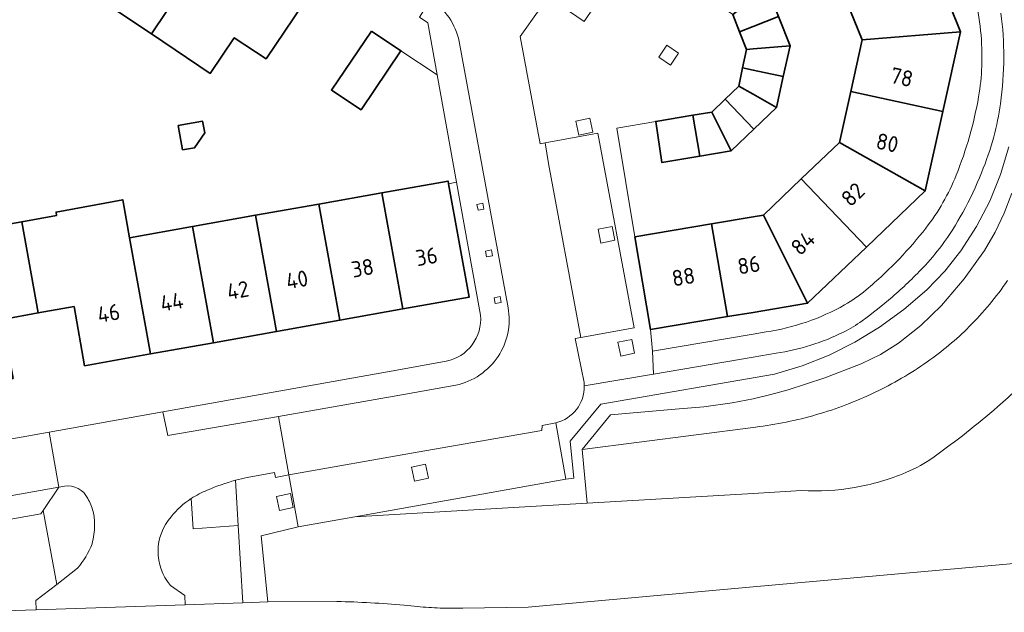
# Model space of a CAD drawing. Extents: x 150256 to 156914, y 461459 to 469481.
# Tile 716 of 731: x 154938 to 155021, y 468263 to 468313. Entities that reach past the tile are written whole.
import ezdxf
from ezdxf.enums import TextEntityAlignment as Align

# ---------------------------------------------------------------- set-up
doc = ezdxf.new("R2010")
doc.units = 0
doc.header["$LTSCALE"] = 0.75
for name, color, linetype, lineweight in [('B-RO-GR-BEPLANTING_CULTUUR_BODEMBEDEKKER-GV', 251, 'CONTINUOUS', 18), ('B-RO-GR-BEPLANTING_CULTUUR_HEESTERS-GV', 251, 'CONTINUOUS', 18), ('B-RO-GR-GROENVOORZIENING-GV', 251, 'CONTINUOUS', 18), ('B-RO-IE-TERREINAFSCHEIDING_KUNSTMATIG_MUUR-G', 251, 'IE-TERREINAFSCHEIDING-KUNSTMATIG-DICHT', 18), ('B-RO-OG-BEBOUWING-GV', 6, 'CONTINUOUS', 35), ('B-RO-OG-BEBOUWING-T18', 1, 'CONTINUOUS', 18), ('B-RO-OG-TERREIN_CULTUURSCHEIDING-GV', 251, 'CONTINUOUS', 18), ('B-RO-VH-VERHARDING_ASFALT-GV', 251, 'CONTINUOUS', 18), ('B-RO-VH-VERHARDING_BETONSTRAATSTEEN-GV', 251, 'CONTINUOUS', 18), ('B-RO-VH-VERHARDING_TEGEL-GV', 251, 'CONTINUOUS', 18)]:
    doc.layers.add(name, color=color, linetype=linetype, lineweight=lineweight)
doc.styles.add('NLCS-ISO-M200-T18', font='NLCS-ISO.ttf', dxfattribs={"height": 360})
doc.linetypes.add('IE-TERREINAFSCHEIDING-KUNSTMATIG-DICHT', pattern='A,8,-1,[82,NLCS.SHX,S=0.75,R=90,X=0,Y=0],-1', length=10)

msp = doc.modelspace()

# ---------------------------------------------------------------- linework, layer by layer
at = {"layer": 'B-RO-GR-BEPLANTING_CULTUUR_BODEMBEDEKKER-GV'}
msp.add_lwpolyline([(154933.293, 468262.893), (154939.557, 468263.113), (154939.544, 468263.887), (154941.296, 468265.248), (154940.144, 468271.481), (154939.955, 468271.204), (154902.493, 468264.537), (154900.323, 468266.114), (154888.558, 468263.962)], dxfattribs=at)
msp.add_lwpolyline([(154933.293, 468262.893), (154939.557, 468263.113), (154939.544, 468263.887), (154941.296, 468265.248), (154940.144, 468271.481), (154939.955, 468271.204), (154902.493, 468264.537), (154900.323, 468266.114), (154888.558, 468263.962)], dxfattribs=at)
at = {"layer": 'B-RO-GR-BEPLANTING_CULTUUR_HEESTERS-GV'}
for points in [[(154977.21, 468297.362), (154976.718, 468297.271), (154976.809, 468296.78), (154977.301, 468296.87)], [(154977.21, 468297.362), (154976.718, 468297.271), (154976.809, 468296.78), (154977.301, 468296.87)], [(154978.025, 468292.936), (154977.935, 468293.428), (154977.443, 468293.338), (154977.533, 468292.846)], [(154978.025, 468292.936), (154977.935, 468293.428), (154977.443, 468293.338), (154977.533, 468292.846)], [(154978.659, 468289.494), (154978.167, 468289.404), (154978.258, 468288.912), (154978.749, 468289.002)], [(154978.659, 468289.494), (154978.167, 468289.404), (154978.258, 468288.912), (154978.749, 468289.002)]]:
    msp.add_lwpolyline(points, close=True, dxfattribs=at)
at = {"layer": 'B-RO-GR-GROENVOORZIENING-GV'}
for points in [[(154993.023, 468309.009), (154993.698, 468310.002), (154992.707, 468310.677), (154992.031, 468309.684)], [(154993.023, 468309.009), (154993.698, 468310.002), (154992.707, 468310.677), (154992.031, 468309.684)], [(154985.295, 468303.109), (154986.471, 468303.349), (154986.231, 468304.524), (154985.055, 468304.284)], [(154985.295, 468303.109), (154986.471, 468303.349), (154986.231, 468304.524), (154985.055, 468304.284)], [(154987.165, 468294.001), (154988.342, 468294.242), (154988.102, 468295.417), (154986.926, 468295.177)], [(154987.165, 468294.001), (154988.342, 468294.242), (154988.102, 468295.417), (154986.926, 468295.177)], [(154988.828, 468284.479), (154990.005, 468284.719), (154989.765, 468285.894), (154988.588, 468285.654)], [(154988.828, 468284.479), (154990.005, 468284.719), (154989.765, 468285.894), (154988.588, 468285.654)], [(154971.445, 468273.957), (154972.621, 468274.197), (154972.381, 468275.373), (154971.205, 468275.132)], [(154971.445, 468273.957), (154972.621, 468274.197), (154972.381, 468275.373), (154971.205, 468275.132)], [(154960.058, 468271.48), (154961.234, 468271.721), (154960.994, 468272.896), (154959.818, 468272.656)], [(154960.058, 468271.48), (154961.234, 468271.721), (154960.994, 468272.896), (154959.818, 468272.656)]]:
    msp.add_lwpolyline(points, close=True, dxfattribs=at)
at = {"layer": 'B-RO-IE-TERREINAFSCHEIDING_KUNSTMATIG_MUUR-G'}
for points in [[(154974.324, 468299.012), (154974.997, 468299.147), (154973.354, 468308.202), (154970.299, 468310.221)], [(154974.324, 468299.012), (154974.997, 468299.147), (154973.354, 468308.202), (154970.299, 468310.221)], [(154990.016, 468294.527), (154988.492, 468303.684)], [(154990.016, 468294.527), (154988.492, 468303.684)]]:
    msp.add_lwpolyline(points, dxfattribs=at)
at = {"layer": 'B-RO-OG-BEBOUWING-GV'}
for points in [[(154949.287, 468311.635), (154955.609, 468321.081), (154952.706, 468323.037), (154952.266, 468322.384), (154950.202, 468323.732), (154947.965, 468324.857), (154945.096, 468325.979), (154942.992, 468315.865)], [(154949.287, 468311.635), (154955.609, 468321.081), (154952.706, 468323.037), (154952.266, 468322.384), (154950.202, 468323.732), (154947.965, 468324.857), (154945.096, 468325.979), (154942.992, 468315.865)], [(154955.609, 468321.081), (154949.287, 468311.635), (154954.234, 468308.31), (154956.264, 468311.32), (154958.94, 468309.549), (154962.802, 468315.261), (154957.996, 468318.504), (154958.498, 468319.135)], [(154955.609, 468321.081), (154949.287, 468311.635), (154954.234, 468308.31), (154956.264, 468311.32), (154958.94, 468309.549), (154962.802, 468315.261), (154957.996, 468318.504), (154958.498, 468319.135)], [(155007.534, 468315.247), (155009.169, 468311.124), (155017.458, 468311.8), (155014.925, 468318.183)], [(155007.534, 468315.247), (155009.169, 468311.124), (155017.458, 468311.8), (155014.925, 468318.183)], [(154998.276, 468313.268), (154998.857, 468311.799), (155000, 468312.253), (155002.132, 468313.1), (155001.166, 468315.533), (155000, 468314.619)], [(154998.276, 468313.268), (154998.857, 468311.799), (155000, 468312.253), (155002.132, 468313.1), (155001.166, 468315.533), (155000, 468314.619)], [(154999.438, 468310.332), (155000, 468310.378), (155003.111, 468310.631), (155002.132, 468313.1), (155000, 468312.253), (154998.857, 468311.799)], [(154999.438, 468310.332), (155000, 468310.378), (155003.111, 468310.631), (155002.132, 468313.1), (155000, 468312.253), (154998.857, 468311.799)], [(154967.814, 468311.88), (154964.447, 468306.907), (154966.945, 468305.239), (154970.299, 468310.221)], [(154967.814, 468311.88), (154964.447, 468306.907), (154966.945, 468305.239), (154970.299, 468310.221)], [(155009.169, 468311.124), (155008.214, 468306.797), (155015.979, 468305.1), (155017.458, 468311.8)], [(155009.169, 468311.124), (155008.214, 468306.797), (155015.979, 468305.1), (155017.458, 468311.8)], [(154999.438, 468310.332), (154999.107, 468308.787), (155000, 468308.592), (155002.538, 468308.037), (155003.111, 468310.631), (155000, 468310.378)], [(154999.438, 468310.332), (154999.107, 468308.787), (155000, 468308.592), (155002.538, 468308.037), (155003.111, 468310.631), (155000, 468310.378)], [(154999.107, 468308.787), (154998.775, 468307.242), (155000, 468306.553), (155001.967, 468305.447), (155002.538, 468308.037), (155000, 468308.592)], [(154999.107, 468308.787), (154998.775, 468307.242), (155000, 468306.553), (155001.967, 468305.447), (155002.538, 468308.037), (155000, 468308.592)], [(155001.967, 468305.447), (155000, 468306.553), (154998.775, 468307.242), (154997.638, 468306.145), (155000.049, 468303.617)], [(155001.967, 468305.447), (155000, 468306.553), (154998.775, 468307.242), (154997.638, 468306.145), (155000.049, 468303.617)], [(155015.979, 468305.1), (155008.214, 468306.797), (155007.26, 468302.473), (155014.502, 468298.402)], [(155015.979, 468305.1), (155008.214, 468306.797), (155007.26, 468302.473), (155014.502, 468298.402)], [(154997.638, 468306.145), (154996.5, 468305.048), (154998.133, 468301.787), (155000.049, 468303.617)], [(154997.638, 468306.145), (154996.5, 468305.048), (154998.133, 468301.787), (155000.049, 468303.617)], [(154994.922, 468304.786), (154995.509, 468301.347), (154998.133, 468301.787), (154996.5, 468305.048)], [(154994.922, 468304.786), (154995.509, 468301.347), (154998.133, 468301.787), (154996.5, 468305.048)], [(154951.904, 468301.868), (154952.91, 468302.048), (154953.773, 468303.288), (154953.595, 468304.282), (154951.538, 468303.913)], [(154951.904, 468301.868), (154952.91, 468302.048), (154953.773, 468303.288), (154953.595, 468304.282), (154951.538, 468303.913)], [(154995.509, 468301.347), (154994.922, 468304.786), (154991.788, 468304.266), (154992.293, 468300.811)], [(154995.509, 468301.347), (154994.922, 468304.786), (154991.788, 468304.266), (154992.293, 468300.811)], [(155004.055, 468299.416), (155009.54, 468293.665), (155014.502, 468298.402), (155007.26, 468302.473)], [(155004.055, 468299.416), (155009.54, 468293.665), (155014.502, 468298.402), (155007.26, 468302.473)], [(154974.324, 468299.012), (154974.284, 468299.232), (154968.704, 468298.241), (154970.464, 468288.454), (154976.046, 468289.448)], [(154974.324, 468299.012), (154974.284, 468299.232), (154968.704, 468298.241), (154970.464, 468288.454), (154976.046, 468289.448)], [(155009.54, 468293.665), (155004.055, 468299.416), (155000.857, 468296.37), (155004.586, 468288.935)], [(155009.54, 468293.665), (155004.055, 468299.416), (155000.857, 468296.37), (155004.586, 468288.935)], [(154963.388, 468297.297), (154965.147, 468287.507), (154970.464, 468288.454), (154968.704, 468298.241)], [(154963.388, 468297.297), (154965.147, 468287.507), (154970.464, 468288.454), (154968.704, 468298.241)], [(154938.34, 468295.808), (154939.742, 468288.12), (154942.754, 468288.659), (154943.642, 468283.677), (154949.198, 468284.666), (154947.43, 468294.464), (154946.866, 468297.654), (154941.244, 468296.628), (154941.267, 468296.33)], [(154938.34, 468295.808), (154939.742, 468288.12), (154942.754, 468288.659), (154943.642, 468283.677), (154949.198, 468284.666), (154947.43, 468294.464), (154946.866, 468297.654), (154941.244, 468296.628), (154941.267, 468296.33)], [(154958.061, 468296.351), (154959.83, 468286.56), (154965.147, 468287.507), (154963.388, 468297.297)], [(154958.061, 468296.351), (154959.83, 468286.56), (154965.147, 468287.507), (154963.388, 468297.297)], [(154939.742, 468288.12), (154938.34, 468295.808), (154935.322, 468295.269), (154935.282, 468295.548), (154929.77, 468294.536), (154929.815, 468294.285), (154930.323, 468291.411), (154932.056, 468281.61), (154937.62, 468282.599), (154936.734, 468287.581)], [(154939.742, 468288.12), (154938.34, 468295.808), (154935.322, 468295.269), (154935.282, 468295.548), (154929.77, 468294.536), (154929.815, 468294.285), (154930.323, 468291.411), (154932.056, 468281.61), (154937.62, 468282.599), (154936.734, 468287.581)], [(154959.83, 468286.56), (154958.061, 468296.351), (154952.735, 468295.405), (154954.515, 468285.613)], [(154959.83, 468286.56), (154958.061, 468296.351), (154952.735, 468295.405), (154954.515, 468285.613)], [(154996.485, 468295.627), (154997.819, 468287.809), (155000, 468288.172), (155004.586, 468288.935), (155000.857, 468296.37), (155000, 468296.224)], [(154996.485, 468295.627), (154997.819, 468287.809), (155000, 468288.172), (155004.586, 468288.935), (155000.857, 468296.37), (155000, 468296.224)], [(154947.43, 468294.464), (154949.198, 468284.666), (154954.515, 468285.613), (154952.735, 468295.405)], [(154947.43, 468294.464), (154949.198, 468284.666), (154954.515, 468285.613), (154952.735, 468295.405)], [(154991.333, 468286.73), (154997.819, 468287.809), (154996.485, 468295.627), (154990.016, 468294.527)], [(154991.333, 468286.73), (154997.819, 468287.809), (154996.485, 468295.627), (154990.016, 468294.527)]]:
    msp.add_lwpolyline(points, close=True, dxfattribs=at)
at = {"layer": 'B-RO-OG-TERREIN_CULTUURSCHEIDING-GV'}
for points in [[(155020.875, 468313.382, -0.035097), (155021.117, 468309.677)], [(155020.875, 468313.382, -0.035097), (155021.117, 468309.677)], [(155021.117, 468309.677, -0.033169), (155020.841, 468305.758)], [(155021.117, 468309.677, -0.033169), (155020.841, 468305.758)], [(155020.841, 468305.758, -0.033701), (155020.271, 468302.964)], [(155020.841, 468305.758, -0.033701), (155020.271, 468302.964)], [(155020.271, 468302.964, -0.029403), (155019.248, 468299.938)], [(155020.271, 468302.964, -0.029403), (155019.248, 468299.938)], [(155019.248, 468299.938, -0.029913), (155017.658, 468296.588)], [(155019.248, 468299.938, -0.029913), (155017.658, 468296.588)], [(155017.658, 468296.588, -0.032961), (155015.884, 468293.806)], [(155017.658, 468296.588, -0.032961), (155015.884, 468293.806)], [(155015.884, 468293.806, -0.032757), (155014.306, 468291.931)], [(155015.884, 468293.806, -0.032757), (155014.306, 468291.931)], [(155014.306, 468291.931, -0.022525), (155011.712, 468289.465)], [(155014.306, 468291.931, -0.022525), (155011.712, 468289.465)], [(155018.213, 468286.973, 0.045004), (155021.444, 468290.854)], [(155021.444, 468290.854, -0.045004), (155018.213, 468286.973)], [(155018.213, 468286.973, 0.045004), (155021.444, 468290.854)], [(155021.444, 468290.854, -0.045004), (155018.213, 468286.973)], [(155011.712, 468289.465, -0.023032), (155009.171, 468287.453)], [(155011.712, 468289.465, -0.023032), (155009.171, 468287.453)], [(155009.171, 468287.453, -0.041285), (155007.618, 468286.513)], [(155009.171, 468287.453, -0.041285), (155007.618, 468286.513)], [(155014.652, 468283.989, 0.045059), (155018.213, 468286.973)], [(155018.213, 468286.973, -0.045059), (155014.652, 468283.989)], [(155014.652, 468283.989, 0.045059), (155018.213, 468286.973)], [(155018.213, 468286.973, -0.045059), (155014.652, 468283.989)], [(155007.618, 468286.513, -0.040965), (155004.843, 468285.395)], [(155007.618, 468286.513, -0.040965), (155004.843, 468285.395)], [(155004.843, 468285.395, -0.041193), (155001.925, 468284.737)], [(155004.843, 468285.395, -0.041193), (155001.925, 468284.737)], [(155010.229, 468281.417, 0.040729), (155014.652, 468283.989)], [(155014.652, 468283.989, -0.040729), (155010.229, 468281.417)], [(155010.229, 468281.417, 0.040729), (155014.652, 468283.989)], [(155014.652, 468283.989, -0.040729), (155010.229, 468281.417)], [(155020.591, 468280.202, 0.022582), (155024.029, 468283.449)], [(155024.029, 468283.449, -0.022582), (155020.591, 468280.202)], [(155020.591, 468280.202, 0.022582), (155024.029, 468283.449)], [(155024.029, 468283.449, -0.022582), (155020.591, 468280.202)], [(154985.758, 468281.977, -0.35766), (154983.349, 468278.872)], [(154985.758, 468281.977, -0.35766), (154983.349, 468278.872)], [(155005.332, 468279.55, 0.040714), (155010.229, 468281.417)], [(155010.229, 468281.417, -0.040714), (155005.332, 468279.55)], [(155005.332, 468279.55, 0.040714), (155010.229, 468281.417)], [(155010.229, 468281.417, -0.040714), (155005.332, 468279.55)], [(155015.24, 468275.993, 0.023009), (155020.591, 468280.202)], [(155020.591, 468280.202, -0.023009), (155015.24, 468275.993)], [(155015.24, 468275.993, 0.023009), (155020.591, 468280.202)], [(155020.591, 468280.202, -0.023009), (155015.24, 468275.993)], [(155000.197, 468278.501, 0.040713), (155005.332, 468279.55)], [(155005.332, 468279.55, -0.040713), (155000.197, 468278.501)], [(155000.197, 468278.501, 0.040713), (155005.332, 468279.55)], [(155005.332, 468279.55, -0.040713), (155000.197, 468278.501)], [(155012.858, 468274.666, 0.056816), (155015.24, 468275.993)], [(155015.24, 468275.993, -0.056816), (155012.858, 468274.666)], [(155012.858, 468274.666, 0.056816), (155015.24, 468275.993)], [(155015.24, 468275.993, -0.056816), (155012.858, 468274.666)], [(155008.549, 468273.414, 0.056632), (155012.858, 468274.666)], [(155012.858, 468274.666, -0.056632), (155008.549, 468273.414)], [(155008.549, 468273.414, 0.056632), (155012.858, 468274.666)], [(155012.858, 468274.666, -0.056632), (155008.549, 468273.414)], [(154943.911, 468272.486, 0.328576), (154941.947, 468273.525)], [(154943.911, 468272.486, 0.328576), (154941.947, 468273.525)], [(155004.069, 468273.159, 0.056468), (155008.549, 468273.414)], [(155008.549, 468273.414, -0.056468), (155004.069, 468273.159)], [(155004.069, 468273.159, 0.056468), (155008.549, 468273.414)], [(155008.549, 468273.414, -0.056468), (155004.069, 468273.159)], [(154944.356, 468271.388, 0.075707), (154943.911, 468272.486)], [(154944.356, 468271.388, 0.075707), (154943.911, 468272.486)], [(154952.629, 468272.483, 0.078767), (154950.927, 468270.935)], [(154952.629, 468272.483, 0.078767), (154950.927, 468270.935)], [(154944.485, 468270.242, 0.067126), (154944.356, 468271.388)], [(154944.485, 468270.242, 0.067126), (154944.356, 468271.388)], [(154950.927, 468270.935, 0.368402), (154950.874, 468265.156)], [(154950.927, 468270.935, 0.368402), (154950.874, 468265.156)], [(154944.273, 468268.658, 0.066904), (154944.485, 468270.242)], [(154944.273, 468268.658, 0.066904), (154944.485, 468270.242)], [(154943.047, 468266.609, 0.086978), (154944.273, 468268.658)], [(154943.047, 468266.609, 0.086978), (154944.273, 468268.658)], [(154964.907, 468263.802, -0.018156), (154970.581, 468263.487)], [(154964.907, 468263.802, -0.018156), (154970.581, 468263.487)], [(154971.704, 468263.379, 0.014669), (154973.609, 468263.253)], [(154971.704, 468263.379, 0.014669), (154973.609, 468263.253)], [(154973.609, 468263.253, 0.015717), (154975.518, 468263.243)], [(154973.609, 468263.253, 0.015717), (154975.518, 468263.243)]]:
    msp.add_lwpolyline(points, format="xyb", dxfattribs=at)
for points in [[(154975.518, 468263.243), (154981.042, 468263.328), (155000, 468265.039), (155028.249, 468267.574), (155034.926, 468268.127), (155034.534, 468275.987), (155034.153, 468281.746), (155033.784, 468288.223), (155033.623, 468293.249), (155033.139, 468298.83), (155032.393, 468306.404), (155031.601, 468312.646)], [(154975.518, 468263.243), (154981.042, 468263.328), (155000, 468265.039), (155028.249, 468267.574), (155034.926, 468268.127), (155034.534, 468275.987), (155034.153, 468281.746), (155033.784, 468288.223), (155033.623, 468293.249), (155033.139, 468298.83), (155032.393, 468306.404), (155031.601, 468312.646)], [(155021.532, 468302.128), (155020.85, 468299.8), (155019.946, 468297.549), (155018.83, 468295.396), (155017.51, 468293.361), (155016.148, 468291.647), (155014.625, 468290.073), (155012.705, 468288.414), (155010.652, 468286.923), (155008.571, 468285.66), (155006.391, 468284.576), (155004.129, 468283.676), (155001.8, 468282.969), (154987.166, 468280.426), (154984.573, 468277.329), (154984.884, 468274.186), (154984.21, 468274.101), (154981.062, 468273.564), (154966.413, 468270.95), (154986.001, 468272.083), (154985.576, 468276.601), (154987.967, 468279.53), (154993.435, 468280.026), (154995.841, 468280.219), (154998.232, 468280.552), (155000, 468280.891), (155001.474, 468281.235), (155002.934, 468281.633), (155006.045, 468282.64), (155009.091, 468283.827), (155010.715, 468284.618), (155012.245, 468285.577), (155014.137, 468287.06), (155015.861, 468288.736), (155017.772, 468290.986), (155019.481, 468293.392), (155020.385, 468294.928), (155021.153, 468296.537), (155021.785, 468298.216)], [(155021.532, 468302.128), (155020.85, 468299.8), (155019.946, 468297.549), (155018.83, 468295.396), (155017.51, 468293.361), (155016.148, 468291.647), (155014.625, 468290.073), (155012.705, 468288.414), (155010.652, 468286.923), (155008.571, 468285.66), (155006.391, 468284.576), (155004.129, 468283.676), (155001.8, 468282.969), (154987.166, 468280.426), (154984.573, 468277.329), (154984.884, 468274.186), (154984.21, 468274.101), (154981.062, 468273.564), (154966.413, 468270.95), (154986.001, 468272.083), (154985.576, 468276.601), (154987.967, 468279.53), (154993.435, 468280.026), (154995.841, 468280.219), (154998.232, 468280.552), (155000, 468280.891), (155001.474, 468281.235), (155002.934, 468281.633), (155006.045, 468282.64), (155009.091, 468283.827), (155010.715, 468284.618), (155012.245, 468285.577), (155014.137, 468287.06), (155015.861, 468288.736), (155017.772, 468290.986), (155019.481, 468293.392), (155020.385, 468294.928), (155021.153, 468296.537), (155021.785, 468298.216)], [(154983.349, 468278.872), (154984.21, 468274.101), (154984.884, 468274.186), (154984.573, 468277.329), (154987.166, 468280.426), (155001.8, 468282.969), (155004.129, 468283.676), (155006.391, 468284.576), (155008.571, 468285.66), (155010.652, 468286.923), (155012.705, 468288.414), (155014.625, 468290.073), (155016.148, 468291.647), (155017.51, 468293.361), (155018.83, 468295.396), (155019.946, 468297.549), (155020.85, 468299.8), (155021.532, 468302.128)], [(154983.349, 468278.872), (154984.21, 468274.101), (154984.884, 468274.186), (154984.573, 468277.329), (154987.166, 468280.426), (155001.8, 468282.969), (155004.129, 468283.676), (155006.391, 468284.576), (155008.571, 468285.66), (155010.652, 468286.923), (155012.705, 468288.414), (155014.625, 468290.073), (155016.148, 468291.647), (155017.51, 468293.361), (155018.83, 468295.396), (155019.946, 468297.549), (155020.85, 468299.8), (155021.532, 468302.128)], [(155021.785, 468298.216), (155021.153, 468296.537), (155020.385, 468294.928), (155019.481, 468293.392), (155017.772, 468290.986), (155015.861, 468288.736), (155014.137, 468287.06), (155012.245, 468285.577), (155010.715, 468284.618), (155009.091, 468283.827), (155006.045, 468282.64), (155002.934, 468281.633), (155001.474, 468281.235), (155000, 468280.891), (154998.232, 468280.552), (154995.841, 468280.219), (154993.435, 468280.026), (154987.967, 468279.53), (154985.576, 468276.601), (155000, 468278.476), (155000.197, 468278.501)], [(155021.785, 468298.216), (155021.153, 468296.537), (155020.385, 468294.928), (155019.481, 468293.392), (155017.772, 468290.986), (155015.861, 468288.736), (155014.137, 468287.06), (155012.245, 468285.577), (155010.715, 468284.618), (155009.091, 468283.827), (155006.045, 468282.64), (155002.934, 468281.633), (155001.474, 468281.235), (155000, 468280.891), (154998.232, 468280.552), (154995.841, 468280.219), (154993.435, 468280.026), (154987.967, 468279.53), (154985.576, 468276.601), (155000, 468278.476), (155000.197, 468278.501)], [(155001.925, 468284.737), (155000, 468284.405), (154991.596, 468282.958), (154985.758, 468281.977)], [(155001.925, 468284.737), (155000, 468284.405), (154991.596, 468282.958), (154985.758, 468281.977)], [(155000.197, 468278.501), (155000, 468278.476), (154985.576, 468276.601), (154986.001, 468272.083), (155000, 468272.917), (155004.069, 468273.159)], [(155000.197, 468278.501), (155000, 468278.476), (154985.576, 468276.601), (154986.001, 468272.083), (155000, 468272.917), (155004.069, 468273.159)], [(154941.947, 468273.525), (154941.482, 468273.438), (154940.144, 468271.481), (154941.296, 468265.248), (154943.047, 468266.609)], [(154941.947, 468273.525), (154941.482, 468273.438), (154940.144, 468271.481), (154941.296, 468265.248), (154943.047, 468266.609)], [(155004.069, 468273.159), (155000, 468272.917), (154986.001, 468272.083), (154966.413, 468270.95), (154961.655, 468270.101), (154958.519, 468269.351), (154959.093, 468263.769), (154964.907, 468263.802)], [(155004.069, 468273.159), (155000, 468272.917), (154986.001, 468272.083), (154966.413, 468270.95), (154961.655, 468270.101), (154958.519, 468269.351), (154959.093, 468263.769), (154964.907, 468263.802)], [(154956.983, 468263.694), (154956.596, 468270.197), (154952.789, 468269.936), (154952.629, 468272.483)], [(154956.983, 468263.694), (154956.596, 468270.197), (154952.789, 468269.936), (154952.629, 468272.483)], [(154950.874, 468265.156), (154952.09, 468264.309), (154952.111, 468263.532), (154956.983, 468263.694)], [(154950.874, 468265.156), (154952.09, 468264.309), (154952.111, 468263.532), (154956.983, 468263.694)], [(154970.581, 468263.487), (154971.704, 468263.379)], [(154970.581, 468263.487), (154971.704, 468263.379)]]:
    msp.add_lwpolyline(points, dxfattribs=at)
at = {"layer": 'B-RO-VH-VERHARDING_ASFALT-GV'}
for points in [[(155045.074, 468269.073), (155036.836, 468268.361), (155034.926, 468268.127), (155028.249, 468267.574), (155000, 468265.039), (154981.042, 468263.328), (154975.518, 468263.243)], [(155045.074, 468269.073), (155036.836, 468268.361), (155034.926, 468268.127), (155028.249, 468267.574), (155000, 468265.039), (154981.042, 468263.328), (154975.518, 468263.243)], [(154964.907, 468263.802), (154959.093, 468263.769), (154956.983, 468263.694), (154952.111, 468263.532), (154939.557, 468263.113), (154933.293, 468262.893)], [(154964.907, 468263.802), (154959.093, 468263.769), (154956.983, 468263.694), (154952.111, 468263.532), (154939.557, 468263.113), (154933.293, 468262.893)], [(154971.704, 468263.379), (154970.581, 468263.487)], [(154971.704, 468263.379), (154970.581, 468263.487)]]:
    msp.add_lwpolyline(points, dxfattribs=at)
for points in [[(154970.581, 468263.487, 0.018156), (154964.907, 468263.802)], [(154970.581, 468263.487, 0.018156), (154964.907, 468263.802)], [(154973.609, 468263.253, -0.014669), (154971.704, 468263.379)], [(154973.609, 468263.253, -0.014669), (154971.704, 468263.379)], [(154975.518, 468263.243, -0.015717), (154973.609, 468263.253)], [(154975.518, 468263.243, -0.015717), (154973.609, 468263.253)]]:
    msp.add_lwpolyline(points, format="xyb", dxfattribs=at)
at = {"layer": 'B-RO-VH-VERHARDING_BETONSTRAATSTEEN-GV'}
for points in [[(154985.737, 468282.266), (154985.005, 468285.968), (154985.466, 468286.05), (154982.746, 468300.707), (154982.452, 468302.444), (154982.036, 468302.38), (154980.352, 468311.407), (154981.954, 468313.662), (154931.292, 468348.316), (154920.012, 468356.022), (154917.501, 468352.267), (154917.66, 468352.159), (154917.452, 468351.831), (154926.51, 468345.667), (154928.537, 468344.267)], [(154985.737, 468282.266), (154985.005, 468285.968), (154985.466, 468286.05), (154982.746, 468300.707), (154982.452, 468302.444), (154982.036, 468302.38), (154980.352, 468311.407), (154981.954, 468313.662), (154931.292, 468348.316), (154920.012, 468356.022), (154917.501, 468352.267), (154917.66, 468352.159), (154917.452, 468351.831), (154926.51, 468345.667), (154928.537, 468344.267)], [(154998.857, 468311.799), (154998.276, 468313.268), (154997.223, 468313.991), (154995.121, 468315.435), (154991.585, 468317.889), (154993.799, 468320.932), (154996.451, 468324.849), (154994.767, 468325.989), (154989.358, 468317.973), (154985.968, 468313.024), (154985.742, 468312.693), (154982.731, 468314.755), (154981.954, 468313.662), (154980.352, 468311.407), (154982.036, 468302.38), (154982.452, 468302.444), (154986.914, 468303.267), (154989.976, 468286.853), (154985.466, 468286.05), (154985.005, 468285.968), (154985.737, 468282.266)], [(154998.857, 468311.799), (154998.276, 468313.268), (154997.223, 468313.991), (154995.121, 468315.435), (154991.585, 468317.889), (154993.799, 468320.932), (154996.451, 468324.849), (154994.767, 468325.989), (154989.358, 468317.973), (154985.968, 468313.024), (154985.742, 468312.693), (154982.731, 468314.755), (154981.954, 468313.662), (154980.352, 468311.407), (154982.036, 468302.38), (154982.452, 468302.444), (154986.914, 468303.267), (154989.976, 468286.853), (154985.466, 468286.05), (154985.005, 468285.968), (154985.737, 468282.266)], [(154972.774, 468314.506), (154971.861, 468313.053), (154972.586, 468312.56), (154973.354, 468308.202), (154974.997, 468299.147), (154977.018, 468287.943)], [(154972.774, 468314.506), (154971.861, 468313.053), (154972.586, 468312.56), (154973.354, 468308.202), (154974.997, 468299.147), (154977.018, 468287.943)], [(154985.758, 468281.977), (154991.596, 468282.958), (154991.51, 468284.893), (154991.333, 468286.73), (154990.016, 468294.527), (154988.492, 468303.684), (154991.788, 468304.266), (154994.922, 468304.786), (154996.5, 468305.048), (154997.638, 468306.145), (154998.775, 468307.242), (154999.107, 468308.787), (154999.438, 468310.332), (154998.857, 468311.799)], [(154985.758, 468281.977), (154991.596, 468282.958), (154991.51, 468284.893), (154991.333, 468286.73), (154990.016, 468294.527), (154988.492, 468303.684), (154991.788, 468304.266), (154994.922, 468304.786), (154996.5, 468305.048), (154997.638, 468306.145), (154998.775, 468307.242), (154999.107, 468308.787), (154999.438, 468310.332), (154998.857, 468311.799)], [(154979.343, 468288.552), (154975.208, 468310.994)], [(154975.208, 468310.994), (154979.343, 468288.552)], [(154979.343, 468288.552), (154975.208, 468310.994)], [(154975.208, 468310.994), (154979.343, 468288.552)], [(155001.082, 468286.527), (155000, 468286.342), (154991.51, 468284.893), (154991.596, 468282.958), (155000, 468284.405), (155001.925, 468284.737)], [(155001.082, 468286.527), (155000, 468286.342), (154991.51, 468284.893), (154991.596, 468282.958), (155000, 468284.405), (155001.925, 468284.737)], [(154974.108, 468284.045), (154970.27, 468283.359), (154950.252, 468279.784), (154950.657, 468277.796), (154959.983, 468279.387), (154970.688, 468281.282)], [(154974.108, 468284.045), (154970.27, 468283.359), (154950.252, 468279.784), (154950.657, 468277.796), (154959.983, 468279.387), (154970.688, 468281.282)], [(154974.939, 468282.035), (154970.688, 468281.282), (154959.983, 468279.387), (154960.852, 468274.471), (154971.67, 468276.378), (154982.19, 468278.222), (154982.208, 468278.636), (154983.349, 468278.872)], [(154974.939, 468282.035), (154970.688, 468281.282), (154959.983, 468279.387), (154960.852, 468274.471), (154971.67, 468276.378), (154982.19, 468278.222), (154982.208, 468278.636), (154983.349, 468278.872)], [(154970.688, 468281.282), (154974.939, 468282.035)], [(154970.688, 468281.282), (154974.939, 468282.035)], [(154957.351, 468274.247), (154959.644, 468274.67), (154959.742, 468274.257), (154960.852, 468274.471), (154959.983, 468279.387), (154950.657, 468277.796), (154950.252, 468279.784), (154940.655, 468278.07), (154941.482, 468273.438)], [(154957.351, 468274.247), (154959.644, 468274.67), (154959.742, 468274.257), (154960.852, 468274.471), (154959.983, 468279.387), (154950.657, 468277.796), (154950.252, 468279.784), (154940.655, 468278.07), (154941.482, 468273.438)], [(154888.558, 468263.962), (154900.323, 468266.114), (154941.482, 468273.438), (154940.655, 468278.07), (154901.213, 468271.025), (154886.103, 468268.326), (154884.918, 468268.302), (154879.299, 468268.49)], [(154888.558, 468263.962), (154900.323, 468266.114), (154941.482, 468273.438), (154940.655, 468278.07), (154901.213, 468271.025), (154886.103, 468268.326), (154884.918, 468268.302), (154879.299, 468268.49)], [(154959.093, 468263.769), (154958.519, 468269.351), (154961.655, 468270.101), (154960.852, 468274.471), (154959.742, 468274.257), (154959.644, 468274.67), (154957.351, 468274.247)], [(154959.093, 468263.769), (154958.519, 468269.351), (154961.655, 468270.101), (154960.852, 468274.471), (154959.742, 468274.257), (154959.644, 468274.67), (154957.351, 468274.247)], [(154941.482, 468273.438), (154941.947, 468273.525)], [(154941.482, 468273.438), (154941.947, 468273.525)], [(154956.368, 468274.018), (154956.596, 468270.197), (154956.983, 468263.694), (154959.093, 468263.769)], [(154956.368, 468274.018), (154956.596, 468270.197), (154956.983, 468263.694), (154959.093, 468263.769)], [(154943.047, 468266.609), (154941.296, 468265.248), (154939.544, 468263.887), (154939.557, 468263.113), (154952.111, 468263.532), (154952.09, 468264.309), (154950.874, 468265.156)], [(154943.047, 468266.609), (154941.296, 468265.248), (154939.544, 468263.887), (154939.557, 468263.113), (154952.111, 468263.532), (154952.09, 468264.309), (154950.874, 468265.156)]]:
    msp.add_lwpolyline(points, dxfattribs=at)
for points in [[(155018.649, 468314.887, -0.034711), (155019.164, 468311.919)], [(155018.649, 468314.887, -0.034711), (155019.164, 468311.919)], [(154975.208, 468310.994, 0.213582), (154972.774, 468314.506)], [(154972.774, 468314.506, -0.213582), (154975.208, 468310.994)], [(154975.208, 468310.994, 0.213582), (154972.774, 468314.506)], [(154972.774, 468314.506, -0.213582), (154975.208, 468310.994)], [(155021.117, 468309.677, 0.035097), (155020.875, 468313.382)], [(155021.117, 468309.677, 0.035097), (155020.875, 468313.382)], [(155019.164, 468311.919, -0.034889), (155019.265, 468308.909)], [(155019.164, 468311.919, -0.034889), (155019.265, 468308.909)], [(155020.841, 468305.758, 0.033169), (155021.117, 468309.677)], [(155020.841, 468305.758, 0.033169), (155021.117, 468309.677)], [(155019.265, 468308.909, -0.035041), (155018.995, 468306.342)], [(155019.265, 468308.909, -0.035041), (155018.995, 468306.342)], [(155018.995, 468306.342, -0.026863), (155018.225, 468302.989)], [(155018.995, 468306.342, -0.026863), (155018.225, 468302.989)], [(155020.271, 468302.964, 0.033701), (155020.841, 468305.758)], [(155020.271, 468302.964, 0.033701), (155020.841, 468305.758)], [(155018.225, 468302.989, -0.026467), (155017.111, 468299.733)], [(155018.225, 468302.989, -0.026467), (155017.111, 468299.733)], [(155019.248, 468299.938, 0.029403), (155020.271, 468302.964)], [(155019.248, 468299.938, 0.029403), (155020.271, 468302.964)], [(155017.658, 468296.588, 0.029913), (155019.248, 468299.938)], [(155017.658, 468296.588, 0.029913), (155019.248, 468299.938)], [(155017.111, 468299.733, -0.035613), (155015.995, 468297.427)], [(155017.111, 468299.733, -0.035613), (155015.995, 468297.427)], [(155015.995, 468297.427, -0.035608), (155014.555, 468295.279)], [(155015.995, 468297.427, -0.035608), (155014.555, 468295.279)], [(155015.884, 468293.806, 0.032961), (155017.658, 468296.588)], [(155015.884, 468293.806, 0.032961), (155017.658, 468296.588)], [(155014.555, 468295.279, -0.026307), (155012.317, 468292.69)], [(155014.555, 468295.279, -0.026307), (155012.317, 468292.69)], [(155014.306, 468291.931, 0.032757), (155015.884, 468293.806)], [(155014.306, 468291.931, 0.032757), (155015.884, 468293.806)], [(155012.317, 468292.69, -0.026836), (155009.507, 468290.058)], [(155012.317, 468292.69, -0.026836), (155009.507, 468290.058)], [(155011.712, 468289.465, 0.022525), (155014.306, 468291.931)], [(155011.712, 468289.465, 0.022525), (155014.306, 468291.931)], [(155009.507, 468290.058, -0.046403), (155007.701, 468288.802)], [(155009.507, 468290.058, -0.046403), (155007.701, 468288.802)], [(155009.171, 468287.453, 0.023032), (155011.712, 468289.465)], [(155009.171, 468287.453, 0.023032), (155011.712, 468289.465)], [(154979.316, 468286.42, 0.09615), (154979.343, 468288.552)], [(154979.343, 468288.552, -0.09615), (154979.316, 468286.42)], [(154979.316, 468286.42, 0.09615), (154979.343, 468288.552)], [(154979.343, 468288.552, -0.09615), (154979.316, 468286.42)], [(155007.701, 468288.802, -0.04611), (155004.497, 468287.358)], [(155007.701, 468288.802, -0.04611), (155004.497, 468287.358)], [(154977.018, 468287.943, -0.383356), (154974.108, 468284.045)], [(154977.018, 468287.943, -0.383356), (154974.108, 468284.045)], [(155007.618, 468286.513, 0.041285), (155009.171, 468287.453)], [(155007.618, 468286.513, 0.041285), (155009.171, 468287.453)], [(155004.497, 468287.358, -0.046027), (155001.082, 468286.527)], [(155004.497, 468287.358, -0.046027), (155001.082, 468286.527)], [(154978.492, 468284.453, 0.096486), (154979.316, 468286.42)], [(154979.316, 468286.42, -0.096486), (154978.492, 468284.453)], [(154978.492, 468284.453, 0.096486), (154979.316, 468286.42)], [(154979.316, 468286.42, -0.096486), (154978.492, 468284.453)], [(155004.843, 468285.395, 0.040965), (155007.618, 468286.513)], [(155004.843, 468285.395, 0.040965), (155007.618, 468286.513)], [(155001.925, 468284.737, 0.041193), (155004.843, 468285.395)], [(155001.925, 468284.737, 0.041193), (155004.843, 468285.395)], [(154976.951, 468282.898, 0.096251), (154978.492, 468284.453)], [(154978.492, 468284.453, -0.096251), (154976.951, 468282.898)], [(154976.951, 468282.898, 0.096251), (154978.492, 468284.453)], [(154978.492, 468284.453, -0.096251), (154976.951, 468282.898)], [(154974.939, 468282.035, 0.096983), (154976.951, 468282.898)], [(154976.951, 468282.898, -0.096983), (154974.939, 468282.035)], [(154974.939, 468282.035, 0.096983), (154976.951, 468282.898)], [(154976.951, 468282.898, -0.096983), (154974.939, 468282.035)], [(154983.349, 468278.872, 0.35766), (154985.758, 468281.977)], [(154983.349, 468278.872, 0.35766), (154985.758, 468281.977)], [(154985.737, 468282.266, -0.024344), (154985.758, 468281.977)], [(154985.758, 468281.977, 0.024344), (154985.737, 468282.266)], [(154985.737, 468282.266, -0.024344), (154985.758, 468281.977)], [(154985.758, 468281.977, 0.024344), (154985.737, 468282.266)], [(154957.351, 468274.247, 0.015148), (154956.368, 468274.018)], [(154956.368, 468274.018, -0.015148), (154957.351, 468274.247)], [(154957.351, 468274.247, 0.015148), (154956.368, 468274.018)], [(154956.368, 468274.018, -0.015148), (154957.351, 468274.247)], [(154941.947, 468273.525, -0.328576), (154943.911, 468272.486)], [(154941.947, 468273.525, -0.328576), (154943.911, 468272.486)], [(154953.984, 468273.183, -0.038188), (154956.368, 468274.018)], [(154953.984, 468273.183, -0.038188), (154956.368, 468274.018)], [(154943.911, 468272.486, -0.075707), (154944.356, 468271.388)], [(154943.911, 468272.486, -0.075707), (154944.356, 468271.388)], [(154952.629, 468272.483, -0.051913), (154953.984, 468273.183)], [(154952.629, 468272.483, -0.051913), (154953.984, 468273.183)], [(154950.927, 468270.935, -0.078767), (154952.629, 468272.483)], [(154950.927, 468270.935, -0.078767), (154952.629, 468272.483)], [(154944.356, 468271.388, -0.067126), (154944.485, 468270.242)], [(154944.356, 468271.388, -0.067126), (154944.485, 468270.242)], [(154950.874, 468265.156, -0.368402), (154950.927, 468270.935)], [(154950.874, 468265.156, -0.368402), (154950.927, 468270.935)], [(154944.485, 468270.242, -0.066904), (154944.273, 468268.658)], [(154944.485, 468270.242, -0.066904), (154944.273, 468268.658)], [(154944.273, 468268.658, -0.086978), (154943.047, 468266.609)], [(154944.273, 468268.658, -0.086978), (154943.047, 468266.609)]]:
    msp.add_lwpolyline(points, format="xyb", dxfattribs=at)
for points in [[(154993.023, 468309.009), (154992.031, 468309.684), (154992.707, 468310.677), (154993.698, 468310.002)], [(154993.023, 468309.009), (154992.031, 468309.684), (154992.707, 468310.677), (154993.698, 468310.002)], [(154985.295, 468303.109), (154985.055, 468304.284), (154986.231, 468304.524), (154986.471, 468303.349)], [(154985.295, 468303.109), (154985.055, 468304.284), (154986.231, 468304.524), (154986.471, 468303.349)], [(154986.914, 468303.267), (154982.452, 468302.444), (154982.746, 468300.707), (154985.466, 468286.05), (154989.976, 468286.853)], [(154986.914, 468303.267), (154982.452, 468302.444), (154982.746, 468300.707), (154985.466, 468286.05), (154989.976, 468286.853)], [(154977.21, 468297.362), (154977.301, 468296.87), (154976.809, 468296.78), (154976.718, 468297.271)], [(154977.21, 468297.362), (154977.301, 468296.87), (154976.809, 468296.78), (154976.718, 468297.271)], [(154987.165, 468294.001), (154986.926, 468295.177), (154988.102, 468295.417), (154988.342, 468294.242)], [(154987.165, 468294.001), (154986.926, 468295.177), (154988.102, 468295.417), (154988.342, 468294.242)], [(154978.025, 468292.936), (154977.533, 468292.846), (154977.443, 468293.338), (154977.935, 468293.428)], [(154978.025, 468292.936), (154977.533, 468292.846), (154977.443, 468293.338), (154977.935, 468293.428)], [(154978.659, 468289.494), (154978.749, 468289.002), (154978.258, 468288.912), (154978.167, 468289.404)], [(154978.659, 468289.494), (154978.749, 468289.002), (154978.258, 468288.912), (154978.167, 468289.404)], [(154988.828, 468284.479), (154988.588, 468285.654), (154989.765, 468285.894), (154990.005, 468284.719)], [(154988.828, 468284.479), (154988.588, 468285.654), (154989.765, 468285.894), (154990.005, 468284.719)], [(154966.413, 468270.95), (154981.062, 468273.564), (154984.21, 468274.101), (154983.349, 468278.872), (154982.208, 468278.636), (154982.19, 468278.222), (154971.67, 468276.378), (154960.852, 468274.471), (154961.655, 468270.101)], [(154966.413, 468270.95), (154981.062, 468273.564), (154984.21, 468274.101), (154983.349, 468278.872), (154982.208, 468278.636), (154982.19, 468278.222), (154971.67, 468276.378), (154960.852, 468274.471), (154961.655, 468270.101)], [(154971.445, 468273.957), (154971.205, 468275.132), (154972.381, 468275.373), (154972.621, 468274.197)], [(154971.445, 468273.957), (154971.205, 468275.132), (154972.381, 468275.373), (154972.621, 468274.197)], [(154941.482, 468273.438), (154900.323, 468266.114), (154902.493, 468264.537), (154939.955, 468271.204), (154940.144, 468271.481)], [(154941.482, 468273.438), (154900.323, 468266.114), (154902.493, 468264.537), (154939.955, 468271.204), (154940.144, 468271.481)], [(154960.058, 468271.48), (154959.818, 468272.656), (154960.994, 468272.896), (154961.234, 468271.721)], [(154960.058, 468271.48), (154959.818, 468272.656), (154960.994, 468272.896), (154961.234, 468271.721)]]:
    msp.add_lwpolyline(points, close=True, dxfattribs=at)
at = {"layer": 'B-RO-VH-VERHARDING_TEGEL-GV'}
for points in [[(154956.368, 468274.018, 0.038188), (154953.984, 468273.183)], [(154956.368, 468274.018, 0.038188), (154953.984, 468273.183)], [(154953.984, 468273.183, 0.051913), (154952.629, 468272.483)], [(154953.984, 468273.183, 0.051913), (154952.629, 468272.483)]]:
    msp.add_lwpolyline(points, format="xyb", dxfattribs=at)
for points in [[(154956.596, 468270.197), (154956.368, 468274.018)], [(154956.596, 468270.197), (154956.368, 468274.018)], [(154952.629, 468272.483), (154952.789, 468269.936), (154956.596, 468270.197)], [(154952.629, 468272.483), (154952.789, 468269.936), (154956.596, 468270.197)]]:
    msp.add_lwpolyline(points, dxfattribs=at)

# ---------------------------------------------------------------- texts
at = {"layer": 'B-RO-OG-BEBOUWING-T18', "style": 'NLCS-ISO-M200-T18'}
for s, rotation, p in [('78', 347.5, (155012.521, 468307.99)), ('78', 347.5, (155012.521, 468307.99)), ('80', 347.6, (155011.301, 468302.462)), ('80', 347.6, (155011.301, 468302.462)), ('82', 43.7, (155008.398, 468298.105)), ('82', 43.7, (155008.398, 468298.105)), ('84', 43.6, (155004.191, 468294.021)), ('84', 43.6, (155004.191, 468294.021)), ('36', 10.1, (154972.469, 468292.874)), ('36', 10.1, (154972.469, 468292.874)), ('38', 10.1, (154967.069, 468291.912)), ('38', 10.1, (154967.069, 468291.912)), ('86', 9.4, (154999.626, 468292.165)), ('86', 9.4, (154999.626, 468292.165)), ('40', 10.1, (154961.546, 468290.929)), ('40', 10.1, (154961.546, 468290.929)), ('88', 9.7, (154994.116, 468291.167)), ('88', 9.7, (154994.116, 468291.167)), ('42', 10.1, (154956.561, 468290.04)), ('42', 10.1, (154956.561, 468290.04)), ('44', 10.1, (154950.993, 468289.049)), ('44', 10.1, (154950.993, 468289.049)), ('46', 10.1, (154945.669, 468288.101)), ('46', 10.1, (154945.669, 468288.101))]:
    msp.add_text(s, height=1.35, rotation=rotation, dxfattribs=at).set_placement(p, align=Align.MIDDLE)

doc.saveas('drawing.dxf')
